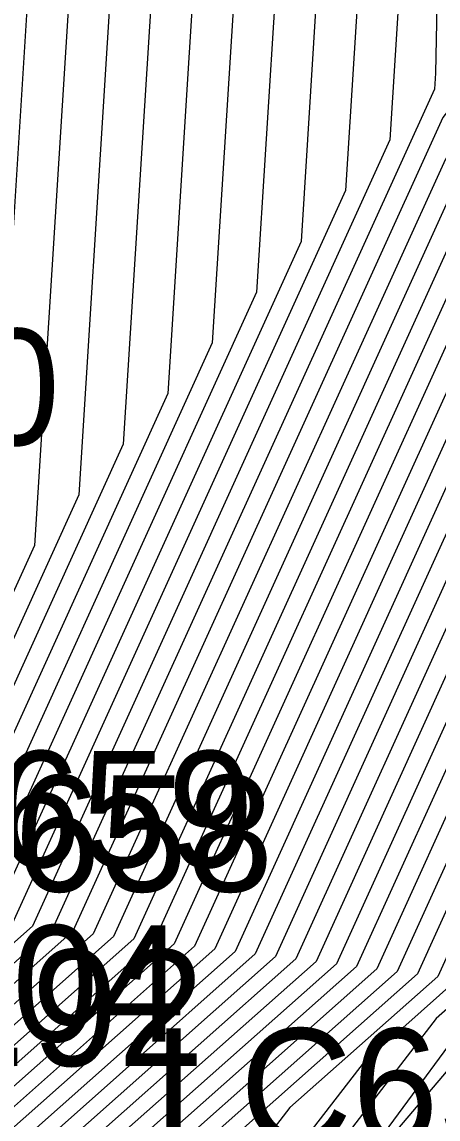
# Model space of a CAD drawing. Extents: x 2188792 to 2191981, y 386090 to 389710.
# Drawn here: x 2190431.13 to 2190440.09, y 388067.89 to 388091.5 of the extents above; entities that cross this region are included whole.
import ezdxf

# ---------------------------------------------------------------- set-up
doc = ezdxf.new("R2010")
doc.units = 0
for name, color, linetype in [('DTM Contours Major', 7, 'Continuous'), ('DTM Contours Minor', 7, 'Continuous'), ('Exist DTM Breakline Cogo Elevation', 7, 'Continuous'), ('Exist DTM Breakline Cogo Number', 7, 'Continuous'), ('Exist DTM Breakline Underwater Cogo Elevation', 7, 'Continuous'), ('Exist DTM Breakline Underwater Cogo Number', 7, 'Continuous'), ('Exist DTM Drainline Cogo Number', 7, 'Continuous'), ('PH Exist DTM Breakline', 7, 'Continuous')]:
    doc.layers.add(name, color=color, linetype=linetype)

msp = doc.modelspace()

# ---------------------------------------------------------------- linework, layer by layer
at = {"layer": 'DTM Contours Major'}
for points in [[(2190456.968, 388143.272), (2190452.843, 388136.612), (2190448.441, 388130.281), (2190451.372, 388127.134), (2190450.636, 388125.986), (2190446.734, 388119.054), (2190446.581, 388113.115), (2190446.646, 388109.553), (2190445.806, 388106.86), (2190443.995, 388100.056), (2190443.035, 388098.079), (2190442.897, 388090.083), (2190442.374, 388089.388), (2190441.35, 388088.053), (2190440.354, 388086.755), (2190433.538, 388071.769), (2190429.048, 388067.787), (2190428.836, 388066.808), (2190420.919, 388054.511)], [(2190475.942, 388141.574), (2190469.267, 388136.951), (2190469.167, 388136.423), (2190467.257, 388134.871), (2190454.89, 388124.991), (2190454.23, 388123.422), (2190451.318, 388118.249), (2190451.24, 388115.22), (2190451.353, 388109.076), (2190449.904, 388104.434), (2190448.689, 388099.868), (2190446.558, 388095.48), (2190446.462, 388089.92), (2190445.261, 388088.324), (2190442.908, 388085.257), (2190440.62, 388082.274), (2190435.719, 388071.5), (2190430.094, 388066.512), (2190429.974, 388065.957), (2190420.117, 388050.646)], [(2190474.8, 388139.139), (2190473.981, 388134.809), (2190458.312, 388122.073), (2190457.658, 388121.551), (2190456.016, 388117.647), (2190455.902, 388117.443), (2190455.899, 388117.324), (2190456.059, 388108.6), (2190454.002, 388102.007), (2190453.383, 388099.681), (2190450.081, 388092.881), (2190450.026, 388089.757), (2190448.148, 388087.26), (2190444.466, 388082.46), (2190440.885, 388077.793), (2190437.9, 388071.23), (2190431.14, 388065.236), (2190431.112, 388065.105), (2190419.316, 388046.782)], [(2190435.202, 388138.489), (2190434.959, 388136.235), (2190436.515, 388137.557), (2190436.689, 388136.94), (2190441.886, 388131.377), (2190446.32, 388126.618), (2190443.336, 388121.966), (2190442.151, 388119.859), (2190441.922, 388111.011), (2190441.94, 388110.029), (2190441.708, 388109.287), (2190440.149, 388103.43), (2190439.4, 388100.364), (2190439.225, 388091.696), (2190439.053, 388088.958), (2190431.357, 388072.039), (2190428.002, 388069.063), (2190427.699, 388067.66), (2190421.721, 388058.375), (2190415.758, 388048.564)], [(2190436.504, 388110.737), (2190436.335, 388105.647), (2190435.253, 388101.221), (2190435.192, 388098.188), (2190434.269, 388083.505), (2190429.176, 388072.308), (2190426.956, 388070.339), (2190426.561, 388068.512), (2190422.523, 388062.24), (2190414.592, 388049.19)], [(2190458.077, 388099.493), (2190453.603, 388090.281), (2190453.591, 388089.594), (2190451.035, 388086.195), (2190446.024, 388079.664), (2190441.151, 388073.313), (2190440.081, 388070.961), (2190436.901, 388068.141), (2190433.75, 388064.055), (2190433.786, 388063.078), (2190428.682, 388054.494)]]:
    msp.add_lwpolyline(points, dxfattribs=at)
at = {"layer": 'DTM Contours Minor'}
for points in [[(2190444.217, 388149.422), (2190440.213, 388135.495), (2190440.365, 388135.379), (2190442.713, 388132.865), (2190448.341, 388126.825), (2190446.256, 388123.574), (2190443.984, 388119.537), (2190443.785, 388111.852), (2190443.822, 388109.838), (2190443.347, 388108.316), (2190441.179, 388100.168), (2190440.922, 388099.639), (2190440.758, 388090.18), (2190440.642, 388090.026), (2190440.415, 388089.731), (2190440.195, 388089.443), (2190432.23, 388071.931), (2190428.42, 388068.553), (2190428.154, 388067.32), (2190421.4, 388056.83), (2190416.225, 388048.314)], [(2190450.346, 388146.878), (2190443.287, 388135.369), (2190442.861, 388133.889), (2190442.877, 388133.876), (2190443.127, 388133.609), (2190449.351, 388126.928), (2190447.716, 388124.378), (2190444.901, 388119.376), (2190444.717, 388112.273), (2190444.764, 388109.743), (2190444.167, 388107.831), (2190442.118, 388100.131), (2190441.626, 388099.119), (2190441.471, 388090.148), (2190441.22, 388089.814), (2190440.727, 388089.171), (2190440.248, 388088.547), (2190432.666, 388071.877), (2190428.629, 388068.298), (2190428.381, 388067.149), (2190421.24, 388056.057), (2190416.458, 388048.188)], [(2190452.729, 388142.29), (2190445.642, 388132.097), (2190450.362, 388127.031), (2190449.176, 388125.182), (2190445.817, 388119.215), (2190445.649, 388112.694), (2190445.705, 388109.648), (2190444.987, 388107.346), (2190443.056, 388100.093), (2190442.331, 388098.599), (2190442.184, 388090.115), (2190441.797, 388089.601), (2190441.039, 388088.612), (2190440.301, 388087.651), (2190433.102, 388071.823), (2190428.839, 388068.042), (2190428.609, 388066.979), (2190421.08, 388055.284)], [(2190475.843, 388141.834), (2190468.705, 388136.891), (2190467.68, 388137.118), (2190466.724, 388135.576), (2190454.336, 388125.679), (2190453.872, 388124.577), (2190450.401, 388118.41), (2190450.308, 388114.799), (2190450.411, 388109.172), (2190449.085, 388104.919), (2190447.75, 388099.906), (2190445.853, 388096), (2190445.749, 388089.953), (2190444.684, 388088.537), (2190442.596, 388085.816), (2190440.566, 388083.17), (2190435.283, 388071.554), (2190429.885, 388066.767), (2190429.746, 388066.127), (2190420.278, 388051.419)], [(2190459.646, 388141.733), (2190452.956, 388130.934), (2190451.24, 388128.465), (2190452.383, 388127.237), (2190452.096, 388126.789), (2190447.651, 388118.893), (2190447.512, 388113.536), (2190447.587, 388109.457), (2190446.626, 388106.375), (2190444.934, 388100.018), (2190443.74, 388097.56), (2190443.61, 388090.05), (2190442.952, 388089.175), (2190441.662, 388087.494), (2190440.407, 388085.858), (2190433.974, 388071.715), (2190429.257, 388067.532), (2190429.064, 388066.638), (2190420.759, 388053.738)], [(2190438.719, 388141.118), (2190437.564, 388137.101), (2190437.853, 388136.881), (2190442.3, 388132.121), (2190447.33, 388126.722), (2190444.796, 388122.77), (2190443.067, 388119.698), (2190442.853, 388111.432), (2190442.881, 388109.934), (2190442.528, 388108.802), (2190440.24, 388100.205), (2190440.217, 388100.159), (2190440.149, 388096.229), (2190440.032, 388090.398), (2190440.01, 388090.049), (2190431.793, 388071.985), (2190428.211, 388068.808), (2190427.926, 388067.49), (2190421.561, 388057.603), (2190415.991, 388048.439)], [(2190476.041, 388141.313), (2190470.374, 388137.389), (2190470.13, 388136.101), (2190465.468, 388132.311), (2190455.443, 388124.303), (2190454.587, 388122.267), (2190452.235, 388118.088), (2190452.171, 388115.641), (2190452.294, 388108.981), (2190450.724, 388103.948), (2190449.628, 388099.831), (2190447.262, 388094.96), (2190447.175, 388089.887), (2190445.839, 388088.111), (2190443.219, 388084.697), (2190440.673, 388081.378), (2190436.155, 388071.446), (2190430.303, 388066.256), (2190430.201, 388065.786), (2190419.957, 388049.873)], [(2190432.401, 388140.211), (2190431.653, 388133.277), (2190436.44, 388137.344), (2190436.976, 388135.447), (2190441.473, 388130.633), (2190445.309, 388126.515), (2190441.876, 388121.162), (2190441.234, 388120.02), (2190440.99, 388110.59), (2190440.998, 388110.124), (2190440.889, 388109.772), (2190440.149, 388106.995), (2190438.571, 388100.535), (2190438.418, 388092.994), (2190438.096, 388087.868), (2190430.921, 388072.092), (2190427.793, 388069.318), (2190427.471, 388067.831), (2190421.881, 388059.148), (2190415.525, 388048.689)], [(2190462.324, 388140.195), (2190455.121, 388128.567), (2190453.229, 388127.055), (2190453.158, 388126.887), (2190448.568, 388118.732), (2190448.444, 388113.957), (2190448.529, 388109.362), (2190447.445, 388105.89), (2190445.873, 388099.981), (2190444.444, 388097.04), (2190444.323, 388090.018), (2190443.529, 388088.962), (2190441.973, 388086.934), (2190440.46, 388084.962), (2190434.411, 388071.661), (2190429.466, 388067.277), (2190429.291, 388066.468), (2190420.599, 388052.965)], [(2190478.605, 388139.727), (2190476.929, 388136.334), (2190476.231, 388135.878), (2190475.907, 388134.164), (2190474.453, 388132.982), (2190458.924, 388119.007), (2190458.459, 388117.882), (2190457.922, 388116.066), (2190458.594, 388113.181), (2190457.857, 388113.019), (2190457.942, 388108.41), (2190455.642, 388101.036), (2190455.261, 388099.606), (2190451.49, 388091.841), (2190451.452, 388089.692), (2190449.303, 388086.834), (2190445.089, 388081.342), (2190440.991, 388076.001), (2190438.772, 388071.123), (2190432.175, 388065.272), (2190431.763, 388064.738), (2190431.768, 388064.61), (2190422.876, 388049.655)], [(2190475.907, 388139.576), (2190474.944, 388134.487), (2190464.782, 388126.227), (2190458.278, 388120.373), (2190457.139, 388117.619), (2190456.901, 388116.815), (2190457.199, 388115.537), (2190456.872, 388115.465), (2190457, 388108.505), (2190454.822, 388101.522), (2190454.322, 388099.643), (2190450.785, 388092.361), (2190450.739, 388089.725), (2190448.725, 388087.047), (2190444.777, 388081.901), (2190440.938, 388076.897), (2190438.336, 388071.176), (2190431.349, 388064.981), (2190431.339, 388064.934), (2190426.697, 388057.723), (2190420.941, 388048.042)], [(2190488.066, 388139.047), (2190485.735, 388135.095), (2190483.876, 388134.148), (2190483.066, 388132.528), (2190482.958, 388128.364), (2190469.376, 388116.59), (2190463.76, 388108.706), (2190463.803, 388108.505), (2190463.774, 388108.448), (2190463.322, 388105.166), (2190461.527, 388100.625), (2190462.953, 388097.965), (2190457.671, 388091.064), (2190455.071, 388088.68), (2190452.87, 388086.674), (2190452.19, 388085.77), (2190446.647, 388078.545), (2190441.257, 388071.521), (2190440.953, 388070.853), (2190440.051, 388070.053), (2190435.075, 388063.6), (2190435.131, 388062.057), (2190432.552, 388057.72), (2190423.101, 388043.816)], [(2190473.694, 388138.701), (2190473.018, 388135.132), (2190460.101, 388124.633), (2190457.104, 388122.239), (2190455.659, 388118.802), (2190454.985, 388117.604), (2190454.967, 388116.903), (2190455.118, 388108.695), (2190453.183, 388102.492), (2190452.444, 388099.718), (2190449.376, 388093.401), (2190449.314, 388089.79), (2190447.571, 388087.472), (2190444.154, 388083.019), (2190440.832, 388078.69), (2190437.464, 388071.284), (2190430.931, 388065.491), (2190430.884, 388065.275), (2190419.476, 388047.555)], [(2190465.002, 388138.656), (2190460.923, 388132.072), (2190453.782, 388126.367), (2190453.515, 388125.732), (2190449.484, 388118.571), (2190449.376, 388114.378), (2190449.47, 388109.267), (2190448.265, 388105.404), (2190446.812, 388099.943), (2190445.149, 388096.52), (2190445.036, 388089.985), (2190444.107, 388088.749), (2190442.285, 388086.375), (2190440.513, 388084.066), (2190434.847, 388071.608), (2190429.676, 388067.022), (2190429.519, 388066.297), (2190420.438, 388052.192)], [(2190489.203, 388138.621), (2190486.417, 388133.897), (2190486.265, 388133.82), (2190484.462, 388130.217), (2190484.384, 388127.175), (2190474.462, 388118.574), (2190470.045, 388112.373), (2190465.484, 388106.389), (2190464.791, 388106.381), (2190464.485, 388104.16), (2190463.337, 388101.256), (2190465.552, 388097.122), (2190462.879, 388093.629), (2190455.875, 388087.208), (2190453.529, 388085.071), (2190448.372, 388078.825), (2190446.055, 388075.712), (2190441.278, 388070.097), (2190437.48, 388065.633), (2190435.737, 388063.372), (2190435.804, 388061.546), (2190434.488, 388059.333), (2190423.657, 388043.4)], [(2190479.398, 388138.457), (2190477.282, 388134.173), (2190477.255, 388133.12), (2190472.339, 388128.858), (2190459.602, 388117.548), (2190458.942, 388115.317), (2190459.908, 388111.17), (2190459.944, 388111.006), (2190459.838, 388110.793), (2190458.841, 388110.573), (2190458.883, 388108.314), (2190456.461, 388100.551), (2190456.2, 388099.568), (2190452.194, 388091.321), (2190452.165, 388089.66), (2190449.88, 388086.621), (2190445.4, 388080.782), (2190441.044, 388075.105), (2190439.209, 388071.069), (2190433.75, 388066.228), (2190432.425, 388064.51), (2190432.44, 388064.1), (2190424.811, 388051.268)], [(2190472.587, 388138.264), (2190472.055, 388135.455), (2190461.89, 388127.192), (2190456.551, 388122.927), (2190455.302, 388119.957), (2190454.068, 388117.765), (2190454.035, 388116.482), (2190454.177, 388108.791), (2190452.363, 388102.978), (2190451.506, 388099.756), (2190448.671, 388093.92), (2190448.601, 388089.822), (2190446.993, 388087.685), (2190443.843, 388083.579), (2190440.779, 388079.586), (2190437.028, 388071.338), (2190430.722, 388065.746), (2190430.657, 388065.445), (2190419.636, 388048.328)], [(2190471.48, 388137.826), (2190471.093, 388135.778), (2190463.679, 388129.752), (2190455.997, 388123.615), (2190454.944, 388121.112), (2190453.151, 388117.926), (2190453.103, 388116.061), (2190453.235, 388108.886), (2190451.544, 388103.463), (2190450.567, 388099.793), (2190447.967, 388094.44), (2190447.888, 388089.855), (2190446.416, 388087.898), (2190443.531, 388084.138), (2190440.726, 388080.482), (2190436.591, 388071.392), (2190430.512, 388066.001), (2190430.429, 388065.616), (2190419.797, 388049.101)], [(2190390.145, 388113.89), (2190393.172, 388103.236), (2190400.735, 388105.783), (2190407.218, 388111.462), (2190406.737, 388114.604), (2190409.967, 388114.681), (2190414.244, 388116.372), (2190420.946, 388119.858), (2190426.293, 388127.241), (2190426.715, 388128.036), (2190435.914, 388135.852), (2190438.705, 388125.973), (2190438.661, 388125.874), (2190433.108, 388102.416), (2190432.935, 388101.693), (2190432.669, 388100.43), (2190431.399, 388080.234), (2190427.868, 388072.47), (2190426.328, 388071.104), (2190425.878, 388069.024), (2190423.004, 388064.559), (2190413.892, 388049.565)], [(2190391.871, 388101.936), (2190400.844, 388104.957), (2190408.537, 388111.696), (2190408.294, 388113.28), (2190409.923, 388113.319), (2190412.079, 388114.171), (2190420.116, 388118.351), (2190426.528, 388127.205), (2190427.034, 388128.158), (2190435.839, 388135.639), (2190438.51, 388126.184), (2190438.389, 388125.912), (2190433.391, 388104.797), (2190432.655, 388101.726), (2190431.525, 388096.362), (2190430.442, 388079.143), (2190427.432, 388072.523), (2190426.119, 388071.359), (2190425.651, 388069.194), (2190423.164, 388065.332), (2190413.658, 388049.691)], [(2190438.925, 388125.395), (2190433.916, 388104.01), (2190433.873, 388102.702), (2190433.595, 388101.564), (2190433.579, 388100.784), (2190432.356, 388081.324), (2190428.304, 388072.416), (2190426.537, 388070.849), (2190426.106, 388068.853), (2190422.843, 388063.786), (2190414.125, 388049.44)], [(2190439.179, 388124.319), (2190435.21, 388107.373), (2190435.104, 388104.175), (2190434.424, 388101.393), (2190434.386, 388099.486), (2190433.313, 388082.415), (2190428.74, 388072.362), (2190426.746, 388070.594), (2190426.333, 388068.683), (2190422.683, 388063.013), (2190414.358, 388049.315)], [(2190439.092, 388117.463), (2190438.798, 388108.593), (2190436.912, 388100.878), (2190436.805, 388095.591), (2190436.183, 388085.687), (2190430.049, 388072.2), (2190427.374, 388069.828), (2190427.016, 388068.172), (2190422.202, 388060.694), (2190415.058, 388048.939)], [(2190437.798, 388114.1), (2190437.566, 388107.12), (2190436.083, 388101.05), (2190435.999, 388096.889), (2190435.226, 388084.596), (2190429.613, 388072.254), (2190427.165, 388070.084), (2190426.788, 388068.342), (2190422.362, 388061.467), (2190414.825, 388049.065)], [(2190440.029, 388110.066), (2190437.741, 388100.707), (2190437.612, 388094.293), (2190437.139, 388086.777), (2190430.485, 388072.146), (2190427.583, 388069.573), (2190427.243, 388068.001), (2190422.042, 388059.921), (2190415.292, 388048.814)], [(2190457.138, 388099.531), (2190452.899, 388090.801), (2190452.878, 388089.627), (2190450.457, 388086.408), (2190445.712, 388080.223), (2190441.098, 388074.209), (2190439.645, 388071.015), (2190435.325, 388067.185), (2190433.088, 388064.283), (2190433.113, 388063.589), (2190426.747, 388052.881)], [(2190455.831, 388092.898), (2190454.308, 388089.761), (2190454.304, 388089.562), (2190451.612, 388085.983), (2190446.335, 388079.105), (2190441.204, 388072.417), (2190440.517, 388070.907), (2190438.476, 388069.097), (2190434.412, 388063.828), (2190434.458, 388062.568), (2190430.617, 388056.107), (2190422.545, 388044.232)]]:
    msp.add_lwpolyline(points, dxfattribs=at)
at = {"layer": 'PH Exist DTM Breakline'}
msp.add_lwpolyline([(2190456.089, 388117.41), (2190459.843, 388111.071), (2190459.788, 388108.223), (2190458.26, 388099.486), (2190454.596, 388089.549), (2190452.302, 388085.728), (2190446.8, 388078.269), (2190441.299, 388070.811), (2190435.798, 388063.352)], dxfattribs=at)

# ---------------------------------------------------------------- texts
at = {"layer": 'Exist DTM Breakline Cogo Elevation'}
msp.add_text('48.92', height=2.5, dxfattribs=at).set_placement((2190426.692, 388069.036))
at = {"layer": 'Exist DTM Breakline Cogo Number'}
for s, p in [('LC658', (2190426.692, 388072.786)), ('LC657', (2190433.964, 388067.341))]:
    msp.add_text(s, height=2.5, dxfattribs=at).set_placement(p)
at = {"layer": 'Exist DTM Breakline Underwater Cogo Elevation'}
msp.add_text('48.04', height=2.5, dxfattribs=at).set_placement((2190426.274, 388069.56))
at = {"layer": 'Exist DTM Breakline Underwater Cogo Number'}
msp.add_text('LC659', height=2.5, dxfattribs=at).set_placement((2190426.274, 388073.31))
at = {"layer": 'Exist DTM Drainline Cogo Number'}
msp.add_text('LC660', height=2.5, dxfattribs=at).set_placement((2190422.101, 388082.394))

doc.saveas('drawing.dxf')
